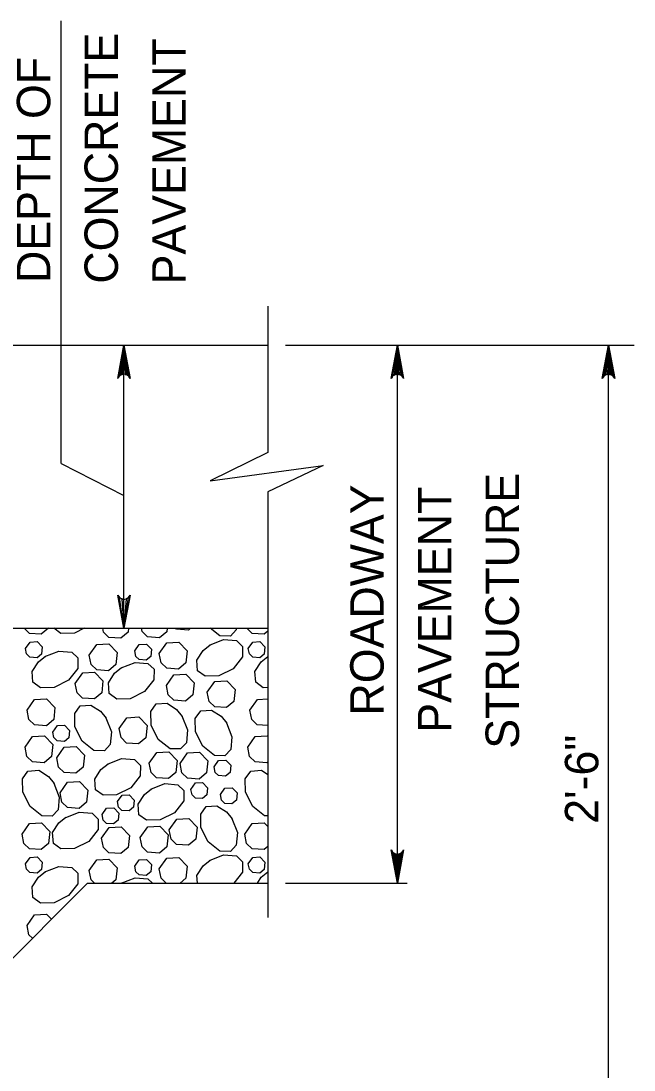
# Model space of a CAD drawing. Extents: x 636530 to 644067, y 294168 to 299122.
# Drawn here: x 641180.8 to 641235.8, y 296121.9 to 296216 of the extents above; entities that cross this region are included whole.
import ezdxf

# ---------------------------------------------------------------- set-up
doc = ezdxf.new("R2010")
doc.units = 0
doc.layers.add('1', color=7, linetype='Continuous')

msp = doc.modelspace()

# ---------------------------------------------------------------- linework, layer by layer
at = {"layer": '1'}
for p, q in [((641184.443, 296176.272), (641184.443, 296215.97)), ((641202.981, 296190.391), (641202.981, 296177.263)), ((640983.603, 296186.891), (641202.981, 296186.891)), ((641190.073, 296161.492), (641190.073, 296186.891)), ((641204.571, 296186.891), (641235.843, 296186.891)), ((641214.611, 296138.632), (641214.611, 296186.891)), ((641233.549, 296110.691), (641233.549, 296186.891)), ((641184.443, 296176.272), (641190.073, 296173.401)), ((641202.981, 296173.744), (641202.981, 296135.567)), ((641141.084, 296161.492), (641202.981, 296161.492)), ((641136.003, 296087.831), (641186.804, 296138.632)), ((641186.804, 296138.632), (641202.981, 296138.632)), ((641204.571, 296138.632), (641215.49, 296138.632))]:
    msp.add_line(p, q, dxfattribs=at)
for points in [[(641190.073, 296186.891), (641190.632, 296183.909), (641190.552, 296184.024), (641190.473, 296184.139), (641190.373, 296184.198), (641190.273, 296184.257), (641190.173, 296184.274), (641190.073, 296184.291), (641189.973, 296184.274), (641189.873, 296184.257), (641189.773, 296184.198), (641189.673, 296184.139), (641189.593, 296184.024), (641189.514, 296183.909), (641190.073, 296186.891), (641189.593, 296184.024), (641189.673, 296184.139), (641190.073, 296186.891), (641189.773, 296184.198), (641189.873, 296184.257), (641190.073, 296186.891), (641189.973, 296184.274), (641190.073, 296184.291), (641190.073, 296186.891), (641190.173, 296184.274), (641190.273, 296184.257), (641190.073, 296186.891), (641190.373, 296184.198), (641190.473, 296184.139), (641190.073, 296186.891), (641190.552, 296184.024)], [(641214.611, 296186.891), (641215.171, 296183.909), (641215.091, 296184.024), (641215.011, 296184.139), (641214.911, 296184.198), (641214.811, 296184.257), (641214.711, 296184.274), (641214.611, 296184.291), (641214.511, 296184.274), (641214.411, 296184.257), (641214.311, 296184.198), (641214.211, 296184.139), (641214.132, 296184.024), (641214.052, 296183.909), (641214.611, 296186.891), (641214.132, 296184.024), (641214.211, 296184.139), (641214.611, 296186.891), (641214.311, 296184.198), (641214.411, 296184.257), (641214.611, 296186.891), (641214.511, 296184.274), (641214.611, 296184.291), (641214.611, 296186.891), (641214.711, 296184.274), (641214.811, 296184.257), (641214.611, 296186.891), (641214.911, 296184.198), (641215.011, 296184.139), (641214.611, 296186.891), (641215.091, 296184.024)], [(641233.549, 296186.891), (641234.108, 296183.909), (641234.029, 296184.024), (641233.949, 296184.139), (641233.849, 296184.198), (641233.749, 296184.257), (641233.649, 296184.274), (641233.549, 296184.291), (641233.449, 296184.274), (641233.349, 296184.257), (641233.249, 296184.198), (641233.149, 296184.139), (641233.07, 296184.024), (641232.99, 296183.909), (641233.549, 296186.891), (641233.07, 296184.024), (641233.149, 296184.139), (641233.549, 296186.891), (641233.249, 296184.198), (641233.349, 296184.257), (641233.549, 296186.891), (641233.449, 296184.274), (641233.549, 296184.291), (641233.549, 296186.891), (641233.649, 296184.274), (641233.749, 296184.257), (641233.549, 296186.891), (641233.849, 296184.198), (641233.949, 296184.139), (641233.549, 296186.891), (641234.029, 296184.024)], [(641202.981, 296177.263), (641197.795, 296174.725), (641207.944, 296176.105), (641202.981, 296173.744)], [(641190.073, 296161.492), (641189.514, 296164.475), (641189.673, 296164.245), (641189.873, 296164.127), (641190.073, 296164.092), (641190.273, 296164.127), (641190.473, 296164.245), (641190.632, 296164.475), (641190.073, 296161.492), (641190.473, 296164.245), (641190.273, 296164.127), (641190.073, 296161.492), (641190.073, 296164.092), (641189.873, 296164.127), (641190.073, 296161.492), (641189.673, 296164.245)], [(641183.296, 296161.492), (641182.651, 296160.956), (641181.591, 296161.033), (641181.117, 296161.492)], [(641186.51, 296161.492), (641185.631, 296161.052), (641184.417, 296161.031), (641183.768, 296161.492)], [(641190.482, 296161.492), (641190.448, 296161.153), (641189.785, 296160.601), (641188.725, 296160.678), (641188.227, 296161.162), (641188.163, 296161.492)], [(641193.947, 296161.492), (641193.917, 296161.192), (641193.254, 296160.641), (641192.194, 296160.718), (641191.695, 296161.201), (641191.639, 296161.492)], [(641196.041, 296161.492), (641195.861, 296161.342), (641194.801, 296161.419), (641194.726, 296161.492)], [(641200.16, 296161.492), (641200.148, 296161.345), (641199.626, 296160.796), (641198.688, 296160.814), (641197.821, 296161.492)], [(641202.981, 296161.24), (641202.64, 296160.956), (641201.58, 296161.033), (641201.106, 296161.492)], [(641181.237, 296159.691), (641181.64, 296160.265), (641182.284, 296160.302), (641182.732, 296159.838), (641182.667, 296159.187), (641182.269, 296158.856), (641181.633, 296158.902), (641181.334, 296159.193), (641181.237, 296159.691)], [(641186.962, 296159.077), (641187.634, 296160.034), (641188.707, 296160.095), (641189.454, 296159.321), (641189.346, 296158.237), (641188.683, 296157.686), (641187.623, 296157.763), (641187.124, 296158.246), (641186.962, 296159.077)], [(641191.041, 296159.471), (641191.444, 296160.044), (641192.088, 296160.081), (641192.536, 296159.617), (641192.471, 296158.967), (641192.074, 296158.636), (641191.437, 296158.682), (641191.138, 296158.972), (641191.041, 296159.47)], [(641193.244, 296159.223), (641193.916, 296160.179), (641194.99, 296160.24), (641195.736, 296159.467), (641195.628, 296158.383), (641194.965, 296157.831), (641193.905, 296157.908), (641193.406, 296158.391), (641193.245, 296159.223)], [(641197.755, 296159.987), (641199.013, 296160.486), (641200.168, 296160.386), (641200.717, 296159.864), (641200.7, 296158.927), (641199.867, 296157.861), (641198.579, 296157.217), (641197.365, 296157.196), (641196.682, 296157.682), (641196.617, 296158.648), (641197.171, 296159.513), (641197.806, 296160.02)], [(641201.225, 296159.691), (641201.629, 296160.265), (641202.273, 296160.302), (641202.72, 296159.838), (641202.656, 296159.187), (641202.258, 296158.856), (641201.622, 296158.902), (641201.323, 296159.193), (641201.226, 296159.691)], [(641182.979, 296158.955), (641184.236, 296159.453), (641185.392, 296159.354), (641185.941, 296158.832), (641185.923, 296157.894), (641185.09, 296156.829), (641183.802, 296156.185), (641182.588, 296156.164), (641181.905, 296156.649), (641181.84, 296157.616), (641182.395, 296158.481), (641183.03, 296158.987)], [(641189.811, 296157.938), (641191.069, 296158.437), (641192.224, 296158.337), (641192.773, 296157.815), (641192.756, 296156.877), (641191.922, 296155.812), (641190.634, 296155.168), (641189.421, 296155.147), (641188.737, 296155.632), (641188.673, 296156.599), (641189.227, 296157.464), (641189.862, 296157.97)], [(641202.981, 296156.171), (641202.577, 296156.164), (641201.894, 296156.649), (641201.829, 296157.616), (641202.383, 296158.481), (641202.981, 296158.957)], [(641202.967, 296158.955), (641202.981, 296158.96)], [(641185.697, 296156.547), (641186.369, 296157.504), (641187.442, 296157.565), (641188.189, 296156.791), (641188.081, 296155.707), (641187.418, 296155.156), (641186.358, 296155.233), (641185.859, 296155.716), (641185.697, 296156.547)], [(641193.877, 296156.36), (641194.549, 296157.316), (641195.622, 296157.377), (641196.368, 296156.604), (641196.26, 296155.52), (641195.597, 296154.968), (641194.538, 296155.045), (641194.039, 296155.528), (641193.877, 296156.36)], [(641197.552, 296155.774), (641198.224, 296156.73), (641199.298, 296156.792), (641200.044, 296156.018), (641199.936, 296154.934), (641199.273, 296154.382), (641198.213, 296154.459), (641197.715, 296154.943), (641197.553, 296155.774)], [(641181.386, 296154.148), (641182.058, 296155.104), (641183.131, 296155.165), (641183.878, 296154.392), (641183.77, 296153.308), (641183.107, 296152.756), (641182.047, 296152.833), (641181.548, 296153.317), (641181.386, 296154.148)], [(641188.443, 296153.473), (641188.942, 296152.215), (641188.842, 296151.06), (641188.32, 296150.51), (641187.382, 296150.528), (641186.317, 296151.361), (641185.673, 296152.649), (641185.652, 296153.863), (641186.137, 296154.546), (641187.104, 296154.611), (641187.969, 296154.057), (641188.475, 296153.422)], [(641195.276, 296153.635), (641195.774, 296152.378), (641195.674, 296151.222), (641195.152, 296150.673), (641194.215, 296150.691), (641193.15, 296151.524), (641192.506, 296152.812), (641192.484, 296154.026), (641192.97, 296154.709), (641193.937, 296154.774), (641194.801, 296154.22), (641195.308, 296153.585)], [(641201.374, 296154.148), (641202.047, 296155.104), (641202.981, 296155.157)], [(641189.651, 296152.521), (641190.323, 296153.478), (641191.396, 296153.539), (641192.143, 296152.765), (641192.035, 296151.681), (641191.372, 296151.13), (641190.312, 296151.206), (641189.813, 296151.69), (641189.651, 296152.521)], [(641199.261, 296153.025), (641199.76, 296151.768), (641199.66, 296150.612), (641199.138, 296150.063), (641198.201, 296150.081), (641197.135, 296150.914), (641196.492, 296152.202), (641196.47, 296153.416), (641196.956, 296154.099), (641197.922, 296154.164), (641198.787, 296153.61), (641199.294, 296152.975)], [(641202.981, 296152.765), (641202.035, 296152.833), (641201.537, 296153.317), (641201.375, 296154.148)], [(641183.696, 296152.188), (641184.099, 296152.762), (641184.743, 296152.799), (641185.191, 296152.335), (641185.126, 296151.684), (641184.728, 296151.353), (641184.092, 296151.4), (641183.793, 296151.69), (641183.696, 296152.188)], [(641181.198, 296150.827), (641181.87, 296151.783), (641182.943, 296151.845), (641183.689, 296151.071), (641183.581, 296149.987), (641182.918, 296149.435), (641181.858, 296149.512), (641181.36, 296149.996), (641181.198, 296150.827)], [(641201.186, 296150.827), (641201.858, 296151.783), (641202.932, 296151.845), (641202.981, 296151.794)], [(641184.038, 296149.878), (641184.711, 296150.834), (641185.784, 296150.895), (641186.53, 296150.122), (641186.422, 296149.037), (641185.759, 296148.486), (641184.699, 296148.563), (641184.201, 296149.046), (641184.039, 296149.877)], [(641202.981, 296149.497), (641202.907, 296149.435), (641201.847, 296149.512), (641201.348, 296149.996), (641201.187, 296150.827)], [(641188.591, 296149.316), (641189.849, 296149.815), (641191.004, 296149.715), (641191.553, 296149.193), (641191.536, 296148.255), (641190.702, 296147.19), (641189.414, 296146.546), (641188.201, 296146.525), (641187.517, 296147.01), (641187.453, 296147.977), (641188.007, 296148.842), (641188.642, 296149.348)], [(641192.341, 296149.404), (641193.013, 296150.36), (641194.087, 296150.421), (641194.833, 296149.648), (641194.725, 296148.564), (641194.062, 296148.012), (641193.002, 296148.089), (641192.504, 296148.572), (641192.342, 296149.403)], [(641195.107, 296149.363), (641195.779, 296150.319), (641196.852, 296150.381), (641197.599, 296149.607), (641197.491, 296148.523), (641196.827, 296147.971), (641195.768, 296148.048), (641195.269, 296148.532), (641195.107, 296149.363)], [(641198.166, 296149.068), (641198.569, 296149.641), (641199.213, 296149.678), (641199.661, 296149.214), (641199.596, 296148.564), (641199.198, 296148.233), (641198.562, 296148.279), (641198.263, 296148.569), (641198.166, 296149.067)], [(641183.766, 296147.616), (641184.265, 296146.359), (641184.165, 296145.203), (641183.643, 296144.654), (641182.705, 296144.672), (641181.64, 296145.505), (641180.996, 296146.793), (641180.975, 296148.007), (641181.46, 296148.69), (641182.427, 296148.755), (641183.292, 296148.2), (641183.798, 296147.565)], [(641202.981, 296144.667), (641202.694, 296144.672), (641201.628, 296145.505), (641200.985, 296146.793), (641200.963, 296148.007), (641201.449, 296148.69), (641202.416, 296148.755), (641202.981, 296148.393)], [(641184.337, 296146.731), (641185.01, 296147.688), (641186.083, 296147.749), (641186.829, 296146.975), (641186.721, 296145.891), (641186.058, 296145.34), (641184.998, 296145.416), (641184.5, 296145.9), (641184.338, 296146.731)], [(641192.493, 296147.07), (641193.751, 296147.568), (641194.906, 296147.468), (641195.455, 296146.946), (641195.438, 296146.009), (641194.604, 296144.943), (641193.316, 296144.3), (641192.103, 296144.278), (641191.419, 296144.764), (641191.355, 296145.731), (641191.909, 296146.595), (641192.544, 296147.102)], [(641196.085, 296147.05), (641196.488, 296147.624), (641197.132, 296147.661), (641197.58, 296147.196), (641197.515, 296146.546), (641197.117, 296146.215), (641196.481, 296146.261), (641196.182, 296146.551), (641196.085, 296147.05)], [(641198.733, 296146.577), (641199.136, 296147.151), (641199.78, 296147.188), (641200.228, 296146.723), (641200.163, 296146.073), (641199.766, 296145.742), (641199.13, 296145.788), (641198.83, 296146.078), (641198.733, 296146.577)], [(641189.496, 296145.947), (641189.9, 296146.521), (641190.544, 296146.557), (641190.991, 296146.093), (641190.927, 296145.443), (641190.529, 296145.112), (641189.893, 296145.158), (641189.594, 296145.448), (641189.497, 296145.947)], [(641184.807, 296144.508), (641186.065, 296145.006), (641187.22, 296144.906), (641187.769, 296144.384), (641187.752, 296143.447), (641186.918, 296142.382), (641185.631, 296141.738), (641184.417, 296141.716), (641183.734, 296142.202), (641183.669, 296143.169), (641184.223, 296144.033), (641184.858, 296144.54)], [(641188.109, 296144.78), (641188.513, 296145.354), (641189.157, 296145.391), (641189.604, 296144.927), (641189.54, 296144.276), (641189.142, 296143.945), (641188.506, 296143.991), (641188.207, 296144.281), (641188.11, 296144.78)], [(641199.749, 296144.444), (641200.248, 296143.186), (641200.148, 296142.031), (641199.626, 296141.482), (641198.688, 296141.499), (641197.623, 296142.333), (641196.979, 296143.621), (641196.958, 296144.834), (641197.443, 296145.518), (641198.41, 296145.582), (641199.275, 296145.028), (641199.781, 296144.393)], [(641180.93, 296143.033), (641181.603, 296143.99), (641182.676, 296144.051), (641183.422, 296143.277), (641183.314, 296142.193), (641182.651, 296141.642), (641181.591, 296141.718), (641181.093, 296142.202), (641180.931, 296143.033)], [(641194.14, 296143.419), (641194.812, 296144.376), (641195.886, 296144.437), (641196.632, 296143.663), (641196.524, 296142.579), (641195.861, 296142.028), (641194.801, 296142.105), (641194.303, 296142.588), (641194.141, 296143.419)], [(641200.919, 296143.033), (641201.591, 296143.99), (641202.665, 296144.051), (641202.981, 296143.723)], [(641188.064, 296142.679), (641188.737, 296143.635), (641189.81, 296143.696), (641190.556, 296142.923), (641190.448, 296141.838), (641189.785, 296141.287), (641188.725, 296141.364), (641188.227, 296141.847), (641188.065, 296142.678)], [(641191.533, 296142.718), (641192.205, 296143.674), (641193.279, 296143.736), (641194.025, 296142.962), (641193.917, 296141.878), (641193.254, 296141.326), (641192.194, 296141.403), (641191.695, 296141.887), (641191.534, 296142.718)], [(641202.981, 296141.925), (641202.64, 296141.642), (641201.58, 296141.718), (641201.081, 296142.202), (641200.92, 296143.033)], [(641197.755, 296140.673), (641199.013, 296141.171), (641200.168, 296141.072), (641200.717, 296140.55), (641200.7, 296139.612), (641199.934, 296138.632)], [(641214.611, 296138.632), (641214.052, 296141.615), (641214.132, 296141.5), (641214.211, 296141.385), (641214.311, 296141.326), (641214.411, 296141.267), (641214.511, 296141.25), (641214.611, 296141.232), (641214.711, 296141.25), (641214.811, 296141.267), (641214.911, 296141.326), (641215.011, 296141.385), (641215.091, 296141.5), (641215.171, 296141.615), (641214.611, 296138.632), (641215.091, 296141.5), (641215.011, 296141.385), (641214.611, 296138.632), (641214.911, 296141.326), (641214.811, 296141.267), (641214.611, 296138.632), (641214.711, 296141.25), (641214.611, 296141.232), (641214.611, 296138.632), (641214.511, 296141.25), (641214.411, 296141.267), (641214.611, 296138.632), (641214.311, 296141.326), (641214.211, 296141.385), (641214.611, 296138.632), (641214.132, 296141.5)], [(641181.237, 296140.377), (641181.64, 296140.951), (641182.284, 296140.987), (641182.732, 296140.523), (641182.667, 296139.873), (641182.269, 296139.542), (641181.633, 296139.588), (641181.334, 296139.878), (641181.237, 296140.377)], [(641186.962, 296139.763), (641187.634, 296140.719), (641188.707, 296140.781), (641189.454, 296140.007), (641189.346, 296138.923), (641188.997, 296138.632)], [(641191.041, 296140.156), (641191.444, 296140.73), (641192.088, 296140.767), (641192.536, 296140.302), (641192.471, 296139.652), (641192.074, 296139.321), (641191.437, 296139.367), (641191.138, 296139.657), (641191.041, 296140.156)], [(641193.244, 296139.908), (641193.916, 296140.865), (641194.99, 296140.926), (641195.736, 296140.152), (641195.628, 296139.068), (641195.104, 296138.632)], [(641196.664, 296138.632), (641196.617, 296139.334), (641197.171, 296140.199), (641197.806, 296140.705)], [(641201.225, 296140.377), (641201.629, 296140.951), (641202.273, 296140.987), (641202.72, 296140.523), (641202.656, 296139.873), (641202.258, 296139.542), (641201.622, 296139.588), (641201.323, 296139.878), (641201.226, 296140.377)], [(641182.979, 296139.64), (641184.236, 296140.139), (641185.392, 296140.039), (641185.941, 296139.517), (641185.923, 296138.58), (641185.09, 296137.514), (641183.802, 296136.87), (641182.588, 296136.849), (641181.905, 296137.335), (641181.84, 296138.301), (641182.395, 296139.166), (641183.03, 296139.673)], [(641187.433, 296138.632), (641187.124, 296138.932), (641186.962, 296139.763)], [(641193.865, 296138.632), (641193.406, 296139.077), (641193.245, 296139.908)], [(641202.041, 296138.632), (641202.383, 296139.166), (641202.981, 296139.643)], [(641202.967, 296139.64), (641202.981, 296139.646)], [(641189.833, 296138.632), (641191.069, 296139.122), (641192.224, 296139.022), (641192.634, 296138.632)], [(641189.833, 296138.632), (641189.862, 296138.656)], [(641181.386, 296134.833), (641182.058, 296135.79), (641183.131, 296135.851), (641183.569, 296135.397)], [(641181.866, 296133.694), (641181.548, 296134.002), (641181.386, 296134.833)]]:
    msp.add_lwpolyline(points, dxfattribs=at)

# ---------------------------------------------------------------- texts
for s, p in [('CONCRETE', (641189.532, 296192.41)), ('PAVEMENT', (641195.604, 296192.339)), ('DEPTH OF', (641183.46, 296192.468)), ('STRUCTURE', (641225.521, 296150.695)), ('ROADWAY', (641213.377, 296153.671)), ('PAVEMENT', (641219.449, 296152.124)), ('2\'-6"', (641232.641, 296143.957))]:
    msp.add_text(s, height=3, rotation=90, dxfattribs=at).set_placement(p)

doc.saveas('drawing.dxf')
